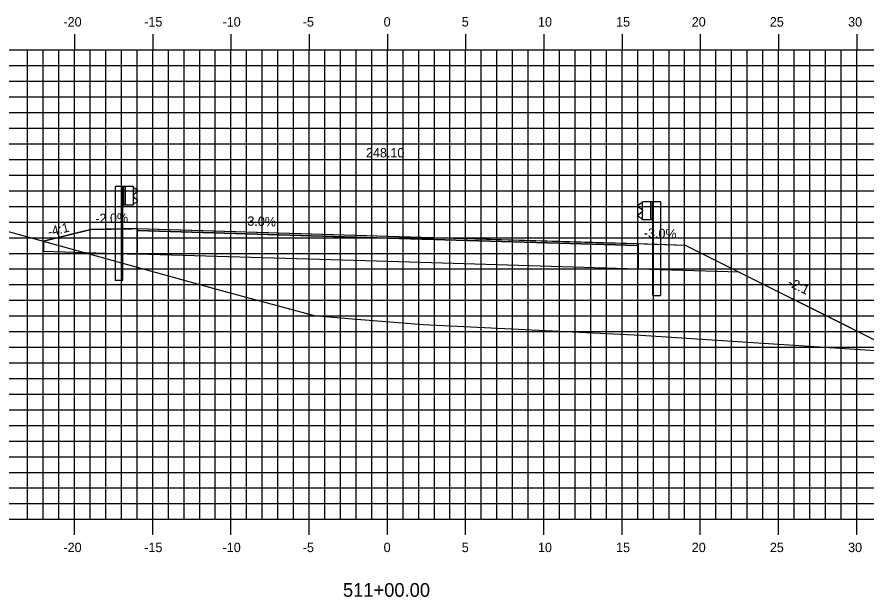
# Model space of a CAD drawing. Extents: x 1170543 to 1177585, y 609599 to 610623.
# Drawn here: x 1172598.6 to 1172652.9, y 610272.8 to 610309.9 of the extents above; entities that cross this region are included whole.
import ezdxf

# ---------------------------------------------------------------- set-up
doc = ezdxf.new("R2010")
doc.units = 0
for name, color, linetype in [('ANNOTATION', 7, 'Continuous'), ('D_Guardrail_Beam_Lt', 7, 'Continuous'), ('D_Guardrail_Beam_Rt', 7, 'Continuous'), ('D_Roadway_Centerline', 7, 'Continuous'), ('D_Roadway_Centerline_Text', 7, 'Continuous'), ('D_Roadway_Edge_Shoulder', 7, 'Continuous'), ('D_Roadway_Edge_TW', 7, 'Continuous'), ('D_Roadway_Pavement', 7, 'Continuous'), ('D_Roadway_SlopeLines', 7, 'Continuous'), ('D_Roadway_SubGrade', 7, 'Continuous'), ('H_V ANNOTATION', 7, 'Continuous'), ('MAJOR', 7, 'Continuous'), ('MINOR', 7, 'Continuous'), ('S_Roadway_Centerline', 7, 'Continuous')]:
    doc.layers.add(name, color=color, linetype=linetype)

msp = doc.modelspace()

# ---------------------------------------------------------------- linework, layer by layer
at = {"layer": 'D_Guardrail_Beam_Lt'}
for p, q in [((1172604.884, 610299.066), (1172604.884, 610293.066)), ((1172605.355, 610299.066), (1172604.884, 610299.066)), ((1172606.042, 610299.066), (1172605.355, 610299.066)), ((1172605.355, 610299.066), (1172605.355, 610297.899)), ((1172605.417, 610299.066), (1172605.417, 610297.899)), ((1172605.521, 610299.066), (1172605.521, 610297.899)), ((1172606.042, 610297.899), (1172606.042, 610299.066)), ((1172606.042, 610298.982), (1172606.116, 610298.968)), ((1172606.132, 610298.961), (1172606.276, 610298.861)), ((1172606.047, 610298.518), (1172606.047, 610298.447)), ((1172606.276, 610298.718), (1172606.08, 610298.582)), ((1172606.08, 610298.383), (1172606.276, 610298.247)), ((1172605.355, 610297.899), (1172606.042, 610297.899)), ((1172605.375, 610293.066), (1172605.375, 610297.899)), ((1172606.116, 610297.997), (1172606.042, 610297.982)), ((1172606.276, 610298.104), (1172606.132, 610298.004)), ((1172605.375, 610293.066), (1172604.884, 610293.066))]:
    msp.add_line(p, q, dxfattribs=at)
for centre, major_axis, start_param, end_param in [((1172606.108, 610298.927), (0.0417, 0), 0.959931, 1.376053), ((1172606.225, 610298.79), (0.0877, 0), 5.323254, 7.243116), ((1172606.126, 610298.518), (-0.0789, 0), 5.323254, 6.283185), ((1172606.126, 610298.447), (-0.0789, 0), 6.283185, 7.243116), ((1172606.108, 610298.038), (0.0417, 0), 4.907132, 5.323254), ((1172606.225, 610298.175), (0.0877, 0), 5.323254, 7.243116)]:
    msp.add_ellipse(centre, major_axis=major_axis, ratio=0.995501, start_param=start_param, end_param=end_param, dxfattribs=at)
at = {"layer": 'D_Guardrail_Beam_Rt'}
for p, q in [((1172638.494, 610298.001), (1172638.35, 610297.901)), ((1172638.35, 610297.758), (1172638.546, 610297.622)), ((1172638.584, 610298.022), (1172638.509, 610298.008)), ((1172638.584, 610298.106), (1172639.271, 610298.106)), ((1172638.584, 610296.939), (1172638.584, 610298.106)), ((1172639.104, 610298.106), (1172639.104, 610296.939)), ((1172639.209, 610298.106), (1172639.209, 610296.939)), ((1172639.271, 610298.106), (1172639.742, 610298.106)), ((1172639.271, 610298.106), (1172639.271, 610296.939)), ((1172639.742, 610298.106), (1172639.742, 610292.106)), ((1172638.546, 610297.423), (1172638.35, 610297.287)), ((1172638.579, 610297.558), (1172638.579, 610297.487)), ((1172638.35, 610297.144), (1172638.494, 610297.044)), ((1172638.509, 610297.037), (1172638.584, 610297.022)), ((1172639.271, 610296.939), (1172638.584, 610296.939)), ((1172639.25, 610292.106), (1172639.25, 610296.939)), ((1172639.25, 610292.106), (1172639.742, 610292.106))]:
    msp.add_line(p, q, dxfattribs=at)
for centre, major_axis, start_param, end_param in [((1172638.4, 610297.83), (-0.0877, 0), 5.323254, 7.243116), ((1172638.517, 610297.967), (-0.0417, 0), 4.907132, 5.323254), ((1172638.4, 610297.215), (-0.0877, 0), 5.323254, 7.243116), ((1172638.5, 610297.558), (0.0789, 0), 0, 0.959931), ((1172638.5, 610297.487), (0.0789, 0), 5.323254, 6.283185), ((1172638.517, 610297.078), (-0.0417, 0), 0.959931, 1.376053)]:
    msp.add_ellipse(centre, major_axis=major_axis, ratio=0.995501, start_param=start_param, end_param=end_param, dxfattribs=at)
at = {"layer": 'D_Roadway_Centerline'}
msp.add_lwpolyline([(1172600.308, 610295.569), (1172603.313, 610296.32), (1172603.313, 610296.32), (1172605.935, 610296.373), (1172606.313, 610296.38), (1172608.336, 610296.32), (1172622.313, 610295.9), (1172636.303, 610295.48), (1172638.313, 610295.42), (1172638.691, 610295.409), (1172641.313, 610295.33), (1172641.749, 610295.112), (1172644.77, 610293.601), (1172651.436, 610290.268), (1172652.396, 610289.789), (1172654.667, 610288.653), (1172654.986, 610288.494)], dxfattribs=at)
at = {"layer": 'D_Roadway_Edge_Shoulder'}
for points in [[(1172606.313, 610296.38), (1172606.313, 610296.255)], [(1172638.313, 610295.42), (1172638.313, 610295.295)]]:
    msp.add_lwpolyline(points, dxfattribs=at)
at = {"layer": 'D_Roadway_Edge_TW'}
msp.add_lwpolyline([(1172606.313, 610296.255), (1172606.313, 610296.38), (1172622.313, 610295.9), (1172638.313, 610295.42), (1172638.313, 610295.295), (1172622.313, 610295.775)], close=True, dxfattribs=at)
at = {"layer": 'D_Roadway_Pavement'}
msp.add_lwpolyline([(1172606.313, 610296.255), (1172606.313, 610296.255), (1172622.313, 610295.775), (1172638.313, 610295.295), (1172638.313, 610295.295), (1172622.313, 610295.775)], close=True, dxfattribs=at)
for points in [[(1172606.313, 610296.255), (1172606.313, 610296.255)], [(1172606.313, 610296.255), (1172606.313, 610296.255)], [(1172638.313, 610295.295), (1172638.313, 610295.295)], [(1172638.313, 610295.295), (1172638.313, 610295.295)]]:
    msp.add_lwpolyline(points, dxfattribs=at)
at = {"layer": 'D_Roadway_SlopeLines'}
msp.add_lwpolyline([(1172641.313, 610295.33), (1172652.396, 610289.789)], dxfattribs=at)
at = {"layer": 'D_Roadway_SubGrade'}
for points in [[(1172606.313, 610296.38), (1172603.313, 610296.32), (1172600.308, 610295.569), (1172600.308, 610294.935), (1172606.313, 610294.755)], [(1172606.313, 610294.755), (1172606.313, 610296.255), (1172622.313, 610295.775), (1172638.313, 610295.295), (1172638.313, 610293.795), (1172622.313, 610294.275)], [(1172638.313, 610295.42), (1172641.313, 610295.33), (1172644.77, 610293.601), (1172638.313, 610293.795)]]:
    msp.add_lwpolyline(points, close=True, dxfattribs=at)
at = {"layer": 'MAJOR'}
for p, q in [((1172602.28, 610308.803), (1172602.28, 610307.801)), ((1172607.28, 610308.803), (1172607.28, 610307.801)), ((1172612.28, 610308.803), (1172612.28, 610307.801)), ((1172617.28, 610308.803), (1172617.28, 610307.801)), ((1172622.28, 610308.803), (1172622.28, 610307.801)), ((1172627.28, 610308.803), (1172627.28, 610307.801)), ((1172632.28, 610308.803), (1172632.28, 610307.801)), ((1172637.28, 610308.803), (1172637.28, 610307.801)), ((1172642.28, 610308.803), (1172642.28, 610307.801)), ((1172647.28, 610308.803), (1172647.28, 610307.801)), ((1172652.28, 610308.803), (1172652.28, 610307.801)), ((1172552.28, 610307.801), (1172692.28, 610307.801)), ((1172552.28, 610307.801), (1172692.28, 610307.801)), ((1172602.28, 610277.801), (1172602.28, 610307.801)), ((1172607.28, 610277.801), (1172607.28, 610307.801)), ((1172612.28, 610277.801), (1172612.28, 610307.801)), ((1172617.28, 610277.801), (1172617.28, 610307.801)), ((1172622.28, 610277.801), (1172622.28, 610307.801)), ((1172627.28, 610277.801), (1172627.28, 610307.801)), ((1172632.28, 610277.801), (1172632.28, 610307.801)), ((1172637.28, 610277.801), (1172637.28, 610307.801)), ((1172642.28, 610277.801), (1172642.28, 610307.801)), ((1172647.28, 610277.801), (1172647.28, 610307.801)), ((1172652.28, 610277.801), (1172652.28, 610307.801)), ((1172552.28, 610302.801), (1172692.28, 610302.801)), ((1172552.28, 610297.801), (1172692.28, 610297.801)), ((1172552.28, 610292.801), (1172692.28, 610292.801)), ((1172552.28, 610287.801), (1172692.28, 610287.801)), ((1172552.28, 610282.801), (1172692.28, 610282.801)), ((1172552.28, 610277.801), (1172692.28, 610277.801)), ((1172552.28, 610277.801), (1172692.28, 610277.801)), ((1172602.28, 610276.799), (1172602.28, 610277.801)), ((1172607.28, 610276.799), (1172607.28, 610277.801)), ((1172612.28, 610276.799), (1172612.28, 610277.801)), ((1172617.28, 610276.799), (1172617.28, 610277.801)), ((1172622.28, 610276.799), (1172622.28, 610277.801)), ((1172627.28, 610276.799), (1172627.28, 610277.801)), ((1172632.28, 610276.799), (1172632.28, 610277.801)), ((1172637.28, 610276.799), (1172637.28, 610277.801)), ((1172642.28, 610276.799), (1172642.28, 610277.801)), ((1172647.28, 610276.799), (1172647.28, 610277.801)), ((1172652.28, 610276.799), (1172652.28, 610277.801))]:
    msp.add_line(p, q, dxfattribs=at)
at = {"layer": 'MINOR'}
for p, q in [((1172599.28, 610277.801), (1172599.28, 610307.801)), ((1172600.28, 610277.801), (1172600.28, 610307.801)), ((1172601.28, 610277.801), (1172601.28, 610307.801)), ((1172603.28, 610277.801), (1172603.28, 610307.801)), ((1172604.28, 610277.801), (1172604.28, 610307.801)), ((1172605.28, 610277.801), (1172605.28, 610307.801)), ((1172606.28, 610277.801), (1172606.28, 610307.801)), ((1172608.28, 610277.801), (1172608.28, 610307.801)), ((1172609.28, 610277.801), (1172609.28, 610307.801)), ((1172610.28, 610277.801), (1172610.28, 610307.801)), ((1172611.28, 610277.801), (1172611.28, 610307.801)), ((1172613.28, 610277.801), (1172613.28, 610307.801)), ((1172614.28, 610277.801), (1172614.28, 610307.801)), ((1172615.28, 610277.801), (1172615.28, 610307.801)), ((1172616.28, 610277.801), (1172616.28, 610307.801)), ((1172618.28, 610277.801), (1172618.28, 610307.801)), ((1172619.28, 610277.801), (1172619.28, 610307.801)), ((1172620.28, 610277.801), (1172620.28, 610307.801)), ((1172621.28, 610277.801), (1172621.28, 610307.801)), ((1172623.28, 610277.801), (1172623.28, 610307.801)), ((1172624.28, 610277.801), (1172624.28, 610307.801)), ((1172625.28, 610277.801), (1172625.28, 610307.801)), ((1172626.28, 610277.801), (1172626.28, 610307.801)), ((1172628.28, 610277.801), (1172628.28, 610307.801)), ((1172629.28, 610277.801), (1172629.28, 610307.801)), ((1172630.28, 610277.801), (1172630.28, 610307.801)), ((1172631.28, 610277.801), (1172631.28, 610307.801)), ((1172633.28, 610277.801), (1172633.28, 610307.801)), ((1172634.28, 610277.801), (1172634.28, 610307.801)), ((1172635.28, 610277.801), (1172635.28, 610307.801)), ((1172636.28, 610277.801), (1172636.28, 610307.801)), ((1172638.28, 610277.801), (1172638.28, 610307.801)), ((1172639.28, 610277.801), (1172639.28, 610307.801)), ((1172640.28, 610277.801), (1172640.28, 610307.801)), ((1172641.28, 610277.801), (1172641.28, 610307.801)), ((1172643.28, 610277.801), (1172643.28, 610307.801)), ((1172644.28, 610277.801), (1172644.28, 610307.801)), ((1172645.28, 610277.801), (1172645.28, 610307.801)), ((1172646.28, 610277.801), (1172646.28, 610307.801)), ((1172648.28, 610277.801), (1172648.28, 610307.801)), ((1172649.28, 610277.801), (1172649.28, 610307.801)), ((1172650.28, 610277.801), (1172650.28, 610307.801)), ((1172651.28, 610277.801), (1172651.28, 610307.801)), ((1172552.28, 610306.801), (1172692.28, 610306.801)), ((1172552.28, 610305.801), (1172692.28, 610305.801)), ((1172552.28, 610304.801), (1172692.28, 610304.801)), ((1172552.28, 610303.801), (1172692.28, 610303.801)), ((1172552.28, 610301.801), (1172692.28, 610301.801)), ((1172552.28, 610300.801), (1172692.28, 610300.801)), ((1172552.28, 610299.801), (1172692.28, 610299.801)), ((1172552.28, 610298.801), (1172692.28, 610298.801)), ((1172552.28, 610296.801), (1172692.28, 610296.801)), ((1172552.28, 610295.801), (1172692.28, 610295.801)), ((1172552.28, 610294.801), (1172692.28, 610294.801)), ((1172552.28, 610293.801), (1172692.28, 610293.801)), ((1172552.28, 610291.801), (1172692.28, 610291.801)), ((1172552.28, 610290.801), (1172692.28, 610290.801)), ((1172552.28, 610289.801), (1172692.28, 610289.801)), ((1172552.28, 610288.801), (1172692.28, 610288.801)), ((1172552.28, 610286.801), (1172692.28, 610286.801)), ((1172552.28, 610285.801), (1172692.28, 610285.801)), ((1172552.28, 610284.801), (1172692.28, 610284.801)), ((1172552.28, 610283.801), (1172692.28, 610283.801)), ((1172552.28, 610281.801), (1172692.28, 610281.801)), ((1172552.28, 610280.801), (1172692.28, 610280.801)), ((1172552.28, 610279.801), (1172692.28, 610279.801)), ((1172552.28, 610278.801), (1172692.28, 610278.801))]:
    msp.add_line(p, q, dxfattribs=at)
at = {"layer": 'S_Roadway_Centerline'}
msp.add_lwpolyline([(1172594.795, 610297.098), (1172611.354, 610292.505), (1172617.597, 610290.836), (1172619.786, 610290.644), (1172624.566, 610290.252), (1172638.483, 610289.567), (1172665.228, 610287.827)], dxfattribs=at)

# ---------------------------------------------------------------- texts
at = {"layer": 'ANNOTATION'}
for s, rotation, p in [('-2.0%', 1.1458, (1172603.616, 610296.726)), ('-4:1', 14.0362, (1172600.646, 610295.866)), ('3.0%', 358.2816, (1172613.321, 610296.57)), ('-3.0%', 358.2816, (1172638.661, 610295.81)), ('-2:1', 333.4348, (1172647.817, 610292.755))]:
    msp.add_text(s, height=0.6, rotation=rotation, dxfattribs=at).set_placement(p)
at = {"layer": 'D_Roadway_Centerline'}
for s, p in [('C', (1172622.308, 610295.9)), ('L', (1172622.313, 610295.893))]:
    msp.add_text(s, height=0.0146, dxfattribs=at).set_placement(p)
at = {"layer": 'D_Roadway_Centerline_Text'}
msp.add_text('248.10', height=0.6, dxfattribs=at).set_placement((1172620.91, 610300.933))
msp.add_text('248.10', height=0.6, dxfattribs=at).set_placement((1172620.91, 610300.933))
at = {"layer": 'H_V ANNOTATION'}
for s, height, p in [('-20', 0.6, (1172601.574, 610309.301)), ('-15', 0.6, (1172606.737, 610309.301)), ('-10', 0.6, (1172611.745, 610309.301)), ('-5', 0.6, (1172616.871, 610309.301)), ('0', 0.6, (1172622.039, 610309.301)), ('5', 0.6, (1172627.031, 610309.301)), ('10', 0.6, (1172631.905, 610309.301)), ('15', 0.6, (1172636.897, 610309.301)), ('20', 0.6, (1172641.734, 610309.301)), ('25', 0.6, (1172646.726, 610309.301)), ('30', 0.6, (1172651.729, 610309.301)), ('-20', 0.6, (1172601.574, 610275.701)), ('-15', 0.6, (1172606.737, 610275.701)), ('-10', 0.6, (1172611.745, 610275.701)), ('-5', 0.6, (1172616.871, 610275.701)), ('0', 0.6, (1172622.039, 610275.701)), ('5', 0.6, (1172627.031, 610275.701)), ('10', 0.6, (1172631.905, 610275.701)), ('15', 0.6, (1172636.897, 610275.701)), ('20', 0.6, (1172641.734, 610275.701)), ('25', 0.6, (1172646.726, 610275.701)), ('30', 0.6, (1172651.729, 610275.701)), ('511+00.00', 0.875, (1172619.44, 610272.844))]:
    msp.add_text(s, height=height, dxfattribs=at).set_placement(p)

doc.saveas('drawing.dxf')
